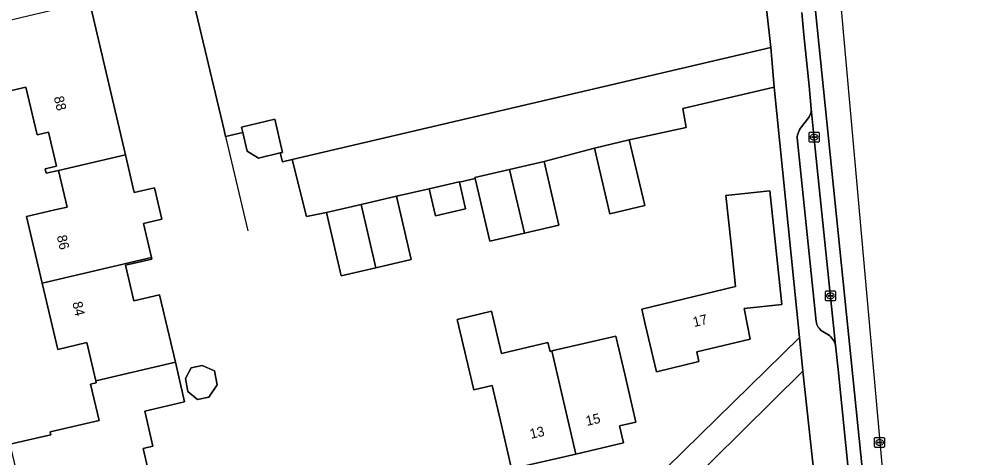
# Model space of a CAD drawing. Extents: x 157648 to 158502, y 379212 to 380938.
# Drawn here: x 158327.7 to 158424.2, y 380598.7 to 380643.2 of the extents above; entities that cross this region are included whole.
import ezdxf

# ---------------------------------------------------------------- set-up
doc = ezdxf.new("R2010")
doc.units = 0
for name, color, linetype in [('IMGEO_Erf', 7, 'Continuous'), ('IMGEO_Groenvoorziening', 7, 'Continuous'), ('IMGEO_Hek', 7, 'Continuous'), ('IMGEO_Kolk', 7, 'Continuous'), ('IMGEO_Pand', 7, 'Continuous'), ('IMGEO_Pand_nummerreeks', 7, 'Continuous'), ('IMGEO_Parkeervlak_open', 7, 'Continuous'), ('IMGEO_Rijbaan_lokaal_gesloten', 7, 'Continuous'), ('IMGEO_Rijbaan_lokaal_open', 7, 'Continuous'), ('IMGEO_Rioolput', 7, 'Continuous'), ('IMGEO_Voetpad_open', 7, 'Continuous')]:
    doc.layers.add(name, color=color, linetype=linetype)

msp = doc.modelspace()

# ---------------------------------------------------------------- linework, layer by layer
at = {"layer": 'IMGEO_Erf'}
for points in [[(158364.877, 380569.587), (158406.998, 380610.849), (158404.446, 380636.306), (158395.154, 380634.131), (158395.496, 380632.2), (158389.707, 380630.927), (158391.292, 380624.272), (158387.742, 380623.427), (158386.157, 380630.082), (158381.044, 380628.75), (158382.56, 380622.282), (158379.05, 380621.459), (158375.538, 380620.636), (158374.047, 380626.999), (158372.434, 380626.638), (158373.067, 380623.93), (158369.994, 380623.213), (158369.355, 380625.949), (158366.031, 380625.205), (158367.538, 380618.774), (158363.956, 380617.935), (158360.427, 380617.108), (158358.92, 380623.539), (158356.901, 380623.136), (158355.423, 380628.938), (158354.441, 380628.708), (158354.229, 380629.604), (158352.001, 380629.08), (158350.877, 380629.793), (158350.43, 380631.698), (158348.666, 380631.281), (158348.517, 380631.909), (158343.739, 380651.985)], [(158334.831, 380644.988), (158338.49, 380629.41), (158339.391, 380625.575), (158341.443, 380626.057), (158342.187, 380622.887), (158340.318, 380622.448), (158341.13, 380618.988), (158341.17, 380618.818), (158338.505, 380618.192), (158339.358, 380614.562), (158341.958, 380615.173), (158343.563, 380608.34), (158344.507, 380604.318), (158340.447, 380603.365), (158341.285, 380599.798), (158340.293, 380599.565), (158341.079, 380596.218)], [(158326.747, 380599.987), (158330.899, 380600.962), (158330.832, 380601.249), (158335.807, 380602.417), (158334.945, 380606.088), (158335.522, 380606.223), (158335.471, 380606.44), (158334.559, 380610.324), (158331.615, 380609.632), (158330.03, 380616.382), (158328.444, 380623.136), (158331.307, 380623.809), (158332.562, 380624.104), (158331.691, 380627.813), (158330.427, 380627.557), (158330.324, 380627.996), (158331.494, 380628.271), (158330.679, 380631.736), (158329.509, 380631.465), (158328.37, 380636.312), (158325.265, 380635.583)]]:
    msp.add_lwpolyline(points, dxfattribs=at)
for points in [[(158400.065, 380620.323), (158399.541, 380625.295), (158404.01, 380625.766), (158405.229, 380614.21), (158401.384, 380613.804), (158401.987, 380610.676), (158396.572, 380609.38), (158396.795, 380608.39), (158392.465, 380607.345), (158391.327, 380612.214), (158390.973, 380613.731), (158400.519, 380616.023)], [(158388.345, 380610.992), (158389.245, 380607.122), (158390.377, 380602.251), (158388.721, 380601.866), (158389.124, 380600.132), (158384.261, 380599.002), (158377.747, 380597.488), (158376.615, 380602.359), (158375.775, 380605.973), (158373.907, 380605.539), (158372.215, 380612.69), (158375.716, 380613.518), (158376.731, 380609.229), (158381.446, 380610.335), (158381.654, 380609.437), (158381.83, 380609.478)], [(158346.284, 380607.986), (158347.557, 380607.468), (158347.802, 380606.041), (158346.968, 380604.798), (158345.826, 380604.554), (158344.823, 380605.35), (158344.592, 380606.69), (158345.178, 380607.749)]]:
    msp.add_lwpolyline(points, close=True, dxfattribs=at)
at = {"layer": 'IMGEO_Groenvoorziening'}
for points in [[(158403.279, 380647.612), (158400.091, 380665.22), (158381.763, 380660.915), (158343.739, 380651.985), (158348.517, 380631.909), (158348.666, 380631.281), (158350.43, 380631.698), (158350.304, 380632.233), (158353.678, 380633.026), (158354.469, 380629.66), (158354.229, 380629.604), (158354.441, 380628.708), (158355.423, 380628.938), (158404.084, 380640.327)], [(158395.1, 380595.292), (158407.346, 380607.41), (158406.998, 380610.849), (158364.877, 380569.587), (158341.366, 380546.936), (158338.333, 380543.579), (158340.902, 380541.658)]]:
    msp.add_lwpolyline(points, close=True, dxfattribs=at)
at = {"layer": 'IMGEO_Hek'}
msp.add_lwpolyline([(158348.666, 380631.281), (158350.946, 380621.705)], dxfattribs=at)
at = {"layer": 'IMGEO_Kolk'}
for p, q in [((158407.996, 380630.786), (158407.996, 380631.638)), ((158408.071, 380631.712), (158408.923, 380631.712)), ((158408.255, 380631.206), (158408.255, 380631.218)), ((158408.693, 380631.169), (158408.295, 380631.169)), ((158408.298, 380631.255), (158408.696, 380631.255)), ((158408.484, 380631.492), (158408.509, 380631.492)), ((158408.739, 380631.218), (158408.739, 380631.206)), ((158408.997, 380631.638), (158408.997, 380630.786)), ((158408.923, 380630.712), (158408.071, 380630.712)), ((158408.507, 380630.932), (158408.482, 380630.932)), ((158409.661, 380614.649), (158409.661, 380615.501)), ((158409.736, 380615.575), (158410.588, 380615.575)), ((158409.92, 380615.069), (158409.92, 380615.081)), ((158410.358, 380615.032), (158409.96, 380615.032)), ((158409.963, 380615.118), (158410.361, 380615.118)), ((158410.172, 380614.795), (158410.147, 380614.795)), ((158410.149, 380615.355), (158410.174, 380615.355)), ((158410.404, 380615.081), (158410.404, 380615.069)), ((158410.662, 380615.501), (158410.662, 380614.649)), ((158410.588, 380614.575), (158409.736, 380614.575))]:
    msp.add_line(p, q, dxfattribs=at)
for points in [[(158407.996, 380630.786), (158407.996, 380631.638)], [(158408.071, 380631.712), (158408.923, 380631.712)], [(158408.997, 380631.638), (158408.997, 380630.786)], [(158408.923, 380630.712), (158408.071, 380630.712)], [(158409.661, 380614.649), (158409.661, 380615.501)], [(158409.736, 380615.575), (158410.588, 380615.575)], [(158410.662, 380615.501), (158410.662, 380614.649)], [(158410.588, 380614.575), (158409.736, 380614.575)]]:
    msp.add_lwpolyline(points, dxfattribs=at)
for centre, radius, start, end in [((158408.073, 380631.636), 0.0765, 91.55205, 178.44795), ((158408.073, 380631.636), 0.0765, 91.55205, 178.44795), ((158408.295, 380631.215), 0.0403, 85.87752, 175.75265), ((158408.292, 380631.205), 0.0366, 178.93798, 274.71019), ((158408.696, 380631.212), 0.043, 264.86636, 352.45326), ((158408.7, 380631.217), 0.0386, 1.73085, 96.63898), ((158408.921, 380631.636), 0.0765, 1.55205, 88.44795), ((158408.921, 380631.636), 0.0765, 1.55205, 88.44795), ((158408.073, 380630.788), 0.0765, 181.55205, 268.44795), ((158408.073, 380630.788), 0.0765, 181.55205, 268.44795), ((158408.921, 380630.788), 0.0765, 271.55205, 358.44795), ((158408.921, 380630.788), 0.0765, 271.55205, 358.44795), ((158409.738, 380615.499), 0.0765, 91.55205, 178.44795), ((158409.738, 380615.499), 0.0765, 91.55205, 178.44795), ((158409.738, 380614.651), 0.0765, 181.55205, 268.44795), ((158409.738, 380614.651), 0.0765, 181.55205, 268.44795), ((158409.96, 380615.078), 0.0403, 85.87752, 175.75265), ((158409.957, 380615.068), 0.0366, 178.93798, 274.71019), ((158410.361, 380615.075), 0.043, 264.86636, 352.45326), ((158410.365, 380615.08), 0.0386, 1.73085, 96.63898), ((158410.586, 380615.499), 0.0765, 1.55205, 88.44795), ((158410.586, 380615.499), 0.0765, 1.55205, 88.44795), ((158410.586, 380614.651), 0.0765, 271.55205, 358.44795), ((158410.586, 380614.651), 0.0765, 271.55205, 358.44795)]:
    msp.add_arc(centre, radius, start, end, dxfattribs=at)
for centre, major_axis, ratio, start_param, end_param in [((158408.483, 380631.212), (-0.387, 0.002), 0.722429, 4.712389, 7.853982), ((158408.508, 380631.212), (-0.39, 0.002), 0.717154, 1.570796, 4.712389), ((158410.148, 380615.075), (-0.387, 0.002), 0.722429, 4.712389, 7.853982), ((158410.173, 380615.075), (-0.39, 0.002), 0.717154, 1.570796, 4.712389)]:
    msp.add_ellipse(centre, major_axis=major_axis, ratio=ratio, start_param=start_param, end_param=end_param, dxfattribs=at)
at = {"layer": 'IMGEO_Pand'}
for points in [[(158316.97, 380640.574), (158317.497, 380638.329), (158319.465, 380629.95), (158326.215, 380631.535), (158325.265, 380635.583), (158328.37, 380636.312), (158329.509, 380631.465), (158330.679, 380631.736), (158331.494, 380628.271), (158330.324, 380627.996), (158330.427, 380627.557), (158331.691, 380627.813), (158338.49, 380629.41), (158334.831, 380644.988), (158324.263, 380642.505), (158323.841, 380644.3), (158316.5, 380642.576)], [(158350.43, 380631.698), (158350.877, 380629.793), (158352.001, 380629.08), (158354.229, 380629.604), (158354.469, 380629.66), (158353.678, 380633.026), (158350.304, 380632.233)], [(158386.157, 380630.082), (158387.742, 380623.427), (158391.292, 380624.272), (158389.707, 380630.927)], [(158338.49, 380629.41), (158331.691, 380627.813), (158332.562, 380624.104), (158331.307, 380623.809), (158328.444, 380623.136), (158330.03, 380616.382), (158341.13, 380618.988), (158340.318, 380622.448), (158342.187, 380622.887), (158341.443, 380626.057), (158339.391, 380625.575)], [(158379.05, 380621.459), (158382.56, 380622.282), (158381.044, 380628.75), (158377.548, 380627.931)], [(158379.05, 380621.459), (158377.548, 380627.931), (158374.022, 380627.105), (158374.047, 380626.999), (158375.538, 380620.636)], [(158372.434, 380626.638), (158372.424, 380626.681), (158369.352, 380625.963), (158369.355, 380625.949), (158369.994, 380623.213), (158373.067, 380623.93)], [(158400.065, 380620.323), (158400.519, 380616.023), (158390.973, 380613.731), (158391.327, 380612.214), (158392.465, 380607.345), (158396.795, 380608.39), (158396.572, 380609.38), (158401.987, 380610.676), (158401.384, 380613.804), (158405.229, 380614.21), (158404.01, 380625.766), (158399.541, 380625.295)], [(158363.956, 380617.935), (158362.462, 380624.369), (158358.92, 380623.539), (158360.427, 380617.108)], [(158363.956, 380617.935), (158367.538, 380618.774), (158366.031, 380625.205), (158362.462, 380624.369)], [(158330.03, 380616.382), (158331.615, 380609.632), (158334.559, 380610.324), (158335.471, 380606.44), (158343.563, 380608.34), (158341.958, 380615.173), (158339.358, 380614.562), (158338.505, 380618.192), (158341.17, 380618.818), (158341.13, 380618.988)], [(158381.83, 380609.478), (158381.654, 380609.437), (158381.446, 380610.335), (158376.731, 380609.229), (158375.716, 380613.518), (158372.215, 380612.69), (158373.907, 380605.539), (158375.775, 380605.973), (158376.615, 380602.359), (158377.747, 380597.488), (158384.261, 380599.002)], [(158381.83, 380609.478), (158384.261, 380599.002), (158389.124, 380600.132), (158388.721, 380601.866), (158390.377, 380602.251), (158389.245, 380607.122), (158388.345, 380610.992)], [(158328.336, 380593.222), (158336.725, 380595.194), (158341.079, 380596.218), (158340.293, 380599.565), (158341.285, 380599.798), (158340.447, 380603.365), (158344.507, 380604.318), (158343.563, 380608.34), (158335.471, 380606.44), (158335.522, 380606.223), (158334.945, 380606.088), (158335.807, 380602.417), (158330.832, 380601.249), (158330.899, 380600.962), (158326.747, 380599.987)], [(158345.826, 380604.554), (158346.968, 380604.798), (158347.802, 380606.041), (158347.557, 380607.468), (158346.284, 380607.986), (158345.178, 380607.749), (158344.592, 380606.69), (158344.823, 380605.35)]]:
    msp.add_lwpolyline(points, close=True, dxfattribs=at)
at = {"layer": 'IMGEO_Parkeervlak_open'}
msp.add_lwpolyline([(158410.683, 380610.058), (158408.618, 380630.01), (158408.214, 380634.091), (158408.214, 380634.078), (158408.207, 380633.938), (158408.188, 380633.8), (158408.157, 380633.664), (158408.113, 380633.531), (158408.058, 380633.402), (158407.991, 380633.28), (158407.914, 380633.163), (158407.827, 380633.054), (158407.22, 380632.265), (158407.111, 380632.114), (158407.017, 380631.955), (158406.937, 380631.787), (158406.872, 380631.613), (158406.823, 380631.434), (158406.79, 380631.251), (158406.78, 380631.159), (158408.707, 380612.479), (158408.742, 380612.329), (158408.79, 380612.183), (158408.851, 380612.042), (158408.924, 380611.907), (158409.009, 380611.779), (158409.105, 380611.659), (158409.154, 380611.605), (158409.968, 380611.112), (158410.082, 380611.023), (158410.203, 380610.911), (158410.314, 380610.789), (158410.413, 380610.657), (158410.501, 380610.517), (158410.575, 380610.37), (158410.636, 380610.216)], close=True, dxfattribs=at)
at = {"layer": 'IMGEO_Rijbaan_lokaal_gesloten'}
for points in [[(158407.741, 380473.826), (158424.244, 380498.985), (158415.505, 380596.808), (158410.456, 380653.327), (158409.043, 380659.289), (158406.127, 380671.591), (158404.09, 380671.121), (158405.386, 380665.354), (158407.387, 380653.633), (158408.633, 380644.07), (158420.021, 380532.525), (158421.717, 380517.087), (158422.249, 380509.021), (158422.288, 380507.594), (158422.196, 380505.547), (158421.935, 380503.732), (158421.337, 380500.978), (158419.928, 380496.268), (158418.375, 380492.106), (158416.142, 380487.962), (158407.007, 380474.3), (158407.741, 380473.826)], [(158414.941, 380488.685), (158406.243, 380475.678), (158405.828, 380475.061), (158407.007, 380474.3), (158416.142, 380487.962), (158418.375, 380492.106), (158419.928, 380496.268), (158421.337, 380500.978), (158421.935, 380503.732), (158422.196, 380505.547), (158422.288, 380507.594), (158422.249, 380509.021), (158421.717, 380517.087), (158420.021, 380532.525), (158408.633, 380644.07), (158407.387, 380653.633), (158405.386, 380665.354), (158404.09, 380671.121)], [(158407.244, 380643.889), (158407.47, 380641.604), (158407.981, 380636.447), (158408.214, 380634.091), (158408.618, 380630.01), (158410.683, 380610.058), (158410.938, 380607.593), (158413.185, 380585.443), (158413.571, 380581.64), (158413.979, 380577.619), (158415.648, 380561.784), (158416.366, 380554.98), (158416.443, 380554.245), (158417.935, 380539.317), (158418.629, 380532.379), (158420.322, 380516.965), (158420.85, 380508.956)]]:
    msp.add_lwpolyline(points, dxfattribs=at)
at = {"layer": 'IMGEO_Rijbaan_lokaal_open'}
msp.add_lwpolyline([(158386.157, 380630.082), (158389.707, 380630.927), (158395.496, 380632.2), (158395.154, 380634.131), (158404.446, 380636.306), (158404.084, 380640.327), (158355.423, 380628.938), (158356.901, 380623.136), (158358.92, 380623.539), (158362.462, 380624.369), (158366.031, 380625.205), (158369.355, 380625.949), (158369.352, 380625.963), (158372.424, 380626.681), (158372.434, 380626.638), (158374.047, 380626.999), (158374.022, 380627.105), (158377.548, 380627.931), (158381.044, 380628.75)], close=True, dxfattribs=at)
at = {"layer": 'IMGEO_Rioolput'}
for p, q in [((158414.651, 380599.754), (158414.651, 380600.606)), ((158414.726, 380600.68), (158415.578, 380600.68)), ((158414.91, 380600.174), (158414.91, 380600.186)), ((158414.953, 380600.223), (158415.351, 380600.223)), ((158415.139, 380600.46), (158415.164, 380600.46)), ((158415.394, 380600.186), (158415.394, 380600.174)), ((158415.652, 380600.606), (158415.652, 380599.754)), ((158415.578, 380599.68), (158414.726, 380599.68)), ((158415.348, 380600.137), (158414.95, 380600.137)), ((158415.162, 380599.9), (158415.137, 380599.9))]:
    msp.add_line(p, q, dxfattribs=at)
for points in [[(158414.651, 380599.754), (158414.651, 380600.606)], [(158414.726, 380600.68), (158415.578, 380600.68)], [(158415.652, 380600.606), (158415.652, 380599.754)], [(158415.578, 380599.68), (158414.726, 380599.68)]]:
    msp.add_lwpolyline(points, dxfattribs=at)
for centre, radius, start, end in [((158414.728, 380600.604), 0.0765, 91.55205, 178.44795), ((158414.728, 380600.604), 0.0765, 91.55205, 178.44795), ((158414.95, 380600.183), 0.0403, 85.87752, 175.75265), ((158414.947, 380600.173), 0.0366, 178.93798, 274.71019), ((158415.351, 380600.18), 0.043, 264.86636, 352.45326), ((158415.355, 380600.185), 0.0386, 1.73085, 96.63898), ((158415.576, 380600.604), 0.0765, 1.55205, 88.44795), ((158415.576, 380600.604), 0.0765, 1.55205, 88.44795), ((158414.728, 380599.756), 0.0765, 181.55205, 268.44795), ((158414.728, 380599.756), 0.0765, 181.55205, 268.44795), ((158415.576, 380599.756), 0.0765, 271.55205, 358.44795), ((158415.576, 380599.756), 0.0765, 271.55205, 358.44795)]:
    msp.add_arc(centre, radius, start, end, dxfattribs=at)
for centre, major_axis, ratio, start_param, end_param in [((158415.138, 380600.18), (-0.387, 0.002), 0.722429, 4.712389, 7.853982), ((158415.163, 380600.18), (-0.39, 0.002), 0.717154, 1.570796, 4.712389)]:
    msp.add_ellipse(centre, major_axis=major_axis, ratio=ratio, start_param=start_param, end_param=end_param, dxfattribs=at)
at = {"layer": 'IMGEO_Voetpad_open'}
for points in [[(158392.483, 380699.822), (158394.536, 380690.903), (158394.576, 380690.714), (158396.26, 380682.933), (158400.091, 380665.22), (158403.279, 380647.612), (158404.084, 380640.327), (158404.446, 380636.306), (158406.998, 380610.849), (158407.346, 380607.41), (158408.747, 380594.672), (158409.858, 380583.956), (158416.894, 380516.073)], [(158413.185, 380585.443), (158410.938, 380607.593), (158410.683, 380610.058), (158410.636, 380610.216), (158410.575, 380610.37), (158410.501, 380610.517), (158410.413, 380610.657), (158410.314, 380610.789), (158410.203, 380610.911), (158410.082, 380611.023), (158409.968, 380611.112), (158409.154, 380611.605), (158409.105, 380611.659), (158409.009, 380611.779), (158408.924, 380611.907), (158408.851, 380612.042), (158408.79, 380612.183), (158408.742, 380612.329), (158408.707, 380612.479), (158406.78, 380631.159), (158406.79, 380631.251), (158406.823, 380631.434), (158406.872, 380631.613), (158406.937, 380631.787), (158407.017, 380631.955), (158407.111, 380632.114), (158407.22, 380632.265), (158407.827, 380633.054), (158407.914, 380633.163), (158407.991, 380633.28), (158408.058, 380633.402), (158408.113, 380633.531), (158408.157, 380633.664), (158408.188, 380633.8), (158408.207, 380633.938), (158408.214, 380634.078), (158408.214, 380634.091), (158407.981, 380636.447), (158407.47, 380641.604), (158407.244, 380643.889)]]:
    msp.add_lwpolyline(points, dxfattribs=at)
msp.add_lwpolyline([(158407.346, 380607.41), (158395.1, 380595.292), (158399.1, 380591.047), (158399.536, 380591.475), (158402.019, 380593.904), (158408.747, 380594.672)], close=True, dxfattribs=at)

# ---------------------------------------------------------------- texts
at = {"layer": 'IMGEO_Pand_nummerreeks'}
for s, rotation, p in [('88', 283.22405, (158331.205, 380635.267)), ('86', 283.21474, (158331.501, 380621.14)), ('84', 283.21474, (158333.087, 380614.388)), ('17', 13.45971, (158396.298, 380611.906)), ('15', 13.08323, (158385.406, 380601.856)), ('13', 13.08323, (158379.718, 380600.534))]:
    msp.add_text(s, height=1, rotation=rotation, dxfattribs=at).set_placement(p)

doc.saveas('drawing.dxf')
